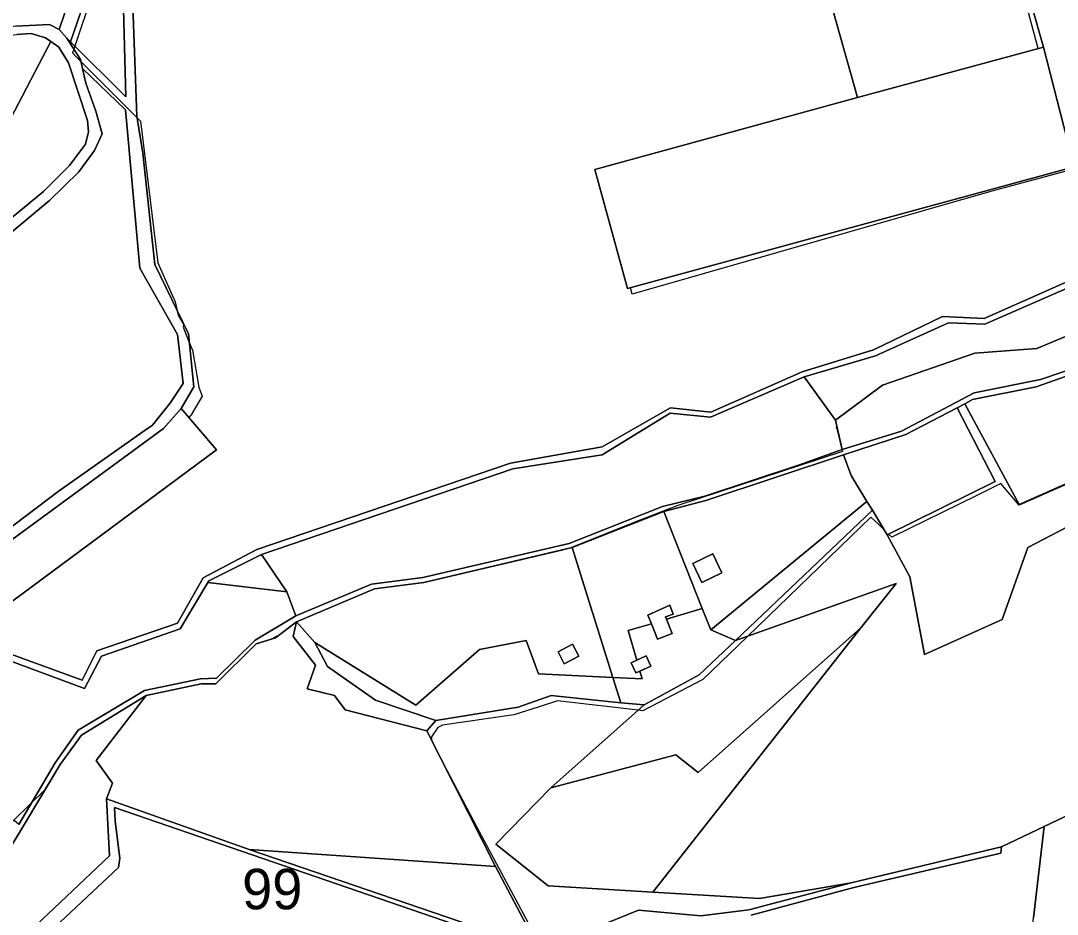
# Model space of a CAD drawing. Extents: x -477304 to -465429, y -1159113 to -1149210.
# Drawn here: x -471814.3 to -471430.5, y -1151561 to -1151230 of the extents above; entities that cross this region are included whole.
import ezdxf

# ---------------------------------------------------------------- set-up
doc = ezdxf.new("R2010")
doc.units = 0
for name, color, linetype in [('BPEJ_s', 7, 'Continuous'), ('ostatni_s', 7, 'Continuous'), ('PUPFL_s', 7, 'Continuous'), ('sad_s', 7, 'Continuous'), ('trav_porost_s', 7, 'Continuous'), ('voda_s', 7, 'Continuous')]:
    doc.layers.add(name, color=color, linetype=linetype)

msp = doc.modelspace()

# ---------------------------------------------------------------- linework, layer by layer
at = {"layer": 'BPEJ_s'}
for points in [[(-471781.48, -1151201.01), (-471794.34, -1151239.37), (-471794.7, -1151240.46), (-471795.19, -1151241.91), (-471793.61, -1151243.48), (-471792.07, -1151245.02), (-471771.29, -1151265.8), (-471769.96, -1151267.13), (-471763.56, -1151319.61), (-471757.16, -1151334.12), (-471756.34, -1151337.42), (-471755.88, -1151339.24), (-471753.96, -1151342.65), (-471754.17, -1151343.5), (-471751.83, -1151349.35), (-471750.76, -1151352.03), (-471748.42, -1151365.69), (-471747.14, -1151369.1), (-471751.19, -1151375.93), (-471752.05, -1151376.9), (-471741.86, -1151388.93), (-471870.82, -1151484.44)], [(-471781.48, -1151201.01), (-471794.34, -1151239.37), (-471794.7, -1151240.46), (-471795.19, -1151241.91), (-471793.61, -1151243.48), (-471792.07, -1151245.02), (-471771.29, -1151265.8), (-471769.96, -1151267.13), (-471763.56, -1151319.61), (-471757.16, -1151334.12), (-471756.34, -1151337.42), (-471755.88, -1151339.24), (-471753.96, -1151342.65), (-471754.17, -1151343.5), (-471751.83, -1151349.35), (-471750.76, -1151352.03), (-471748.42, -1151365.69), (-471747.14, -1151369.1), (-471751.19, -1151375.93), (-471752.05, -1151376.9), (-471741.86, -1151388.93), (-471870.82, -1151484.44)], [(-471303.66, -1151217.91), (-471331.56, -1151235.48), (-471370.87, -1151257.11), (-471403.48, -1151278.65), (-471413.72, -1151282.07), (-471423.99, -1151284.84), (-471454.69, -1151293.11), (-471587.92, -1151331.26), (-471588.58, -1151328.89), (-471589.57, -1151329.16), (-471601.74, -1151285.06), (-471504.5, -1151258.39), (-471437.58, -1151240.24), (-471446.73, -1151206.14)], [(-471303.66, -1151217.91), (-471331.56, -1151235.48), (-471370.87, -1151257.11), (-471403.48, -1151278.65), (-471413.72, -1151282.07), (-471423.99, -1151284.84), (-471454.69, -1151293.11), (-471587.92, -1151331.26), (-471588.58, -1151328.89), (-471589.57, -1151329.16), (-471601.74, -1151285.06), (-471504.5, -1151258.39), (-471437.58, -1151240.24), (-471446.73, -1151206.14)], [(-471816.81, -1151526.09), (-471805.27, -1151514.77), (-471799.77, -1151505.53), (-471791.76, -1151494.61), (-471767.81, -1151479.96), (-471747.56, -1151475.54), (-471742.12, -1151475.63), (-471727.15, -1151460.81), (-471721.47, -1151459), (-471721.32, -1151458.91), (-471719.58, -1151457.96), (-471718.42, -1151457.33), (-471712.23, -1151452.65), (-471683.3, -1151440.43), (-471665.03, -1151438.07), (-471614.08, -1151426.03), (-471610.83, -1151425.2), (-471586.12, -1151415.29), (-471570.93, -1151409.42), (-471509.9, -1151389.37), (-471510, -1151388.8), (-471510.09, -1151388.83), (-471511.81, -1151381.54), (-471512.27, -1151380.62), (-471512.15, -1151380.12), (-471512.67, -1151377.91), (-471495.17, -1151364.99), (-471460.98, -1151353.13), (-471438.11, -1151351.34), (-471427.49, -1151346.95)], [(-471511.81, -1151381.54), (-471512.27, -1151380.62), (-471512.15, -1151380.12), (-471512.67, -1151377.91), (-471495.17, -1151364.99), (-471460.98, -1151353.13), (-471438.11, -1151351.34), (-471427.49, -1151346.95)], [(-471816.81, -1151526.09), (-471805.27, -1151514.77), (-471799.77, -1151505.53), (-471791.76, -1151494.61), (-471767.81, -1151479.96), (-471747.56, -1151475.54), (-471742.12, -1151475.63), (-471727.15, -1151460.81), (-471721.47, -1151459), (-471721.32, -1151458.91), (-471719.58, -1151457.96), (-471718.42, -1151457.33), (-471712.23, -1151452.65), (-471683.3, -1151440.43), (-471665.03, -1151438.07), (-471614.08, -1151426.03), (-471610.83, -1151425.2), (-471586.12, -1151415.29), (-471570.93, -1151409.42), (-471509.9, -1151389.37), (-471510, -1151388.8), (-471510.09, -1151388.83), (-471511.81, -1151381.54)], [(-471382.15, -1151381.9), (-471444.55, -1151409.47), (-471451.38, -1151401.43), (-471460.22, -1151405.79), (-471491.74, -1151421.33), (-471492.93, -1151420.18), (-471493.44, -1151420.43), (-471494.55, -1151418.59), (-471496.73, -1151416.47), (-471499.47, -1151413.81), (-471503.31, -1151417.52), (-471545.18, -1151458.01), (-471561.76, -1151474.05), (-471583.95, -1151485.57), (-471585.73, -1151485.37), (-471615.52, -1151481.95), (-471622.72, -1151484.22), (-471631.73, -1151487.06), (-471658.18, -1151490.9), (-471659.89, -1151491.76), (-471662.23, -1151495.17), (-471662.23, -1151496.29), (-471657.73, -1151505.23), (-471645.42, -1151528.63), (-471625.55, -1151565.78)], [(-471382.15, -1151381.9), (-471444.55, -1151409.47), (-471451.38, -1151401.43), (-471460.22, -1151405.79), (-471491.74, -1151421.33), (-471492.93, -1151420.18), (-471493.44, -1151420.43), (-471494.55, -1151418.59), (-471496.73, -1151416.47), (-471499.47, -1151413.81)], [(-471499.47, -1151413.81), (-471503.31, -1151417.52), (-471545.18, -1151458.01), (-471561.76, -1151474.05), (-471583.95, -1151485.57), (-471585.73, -1151485.37), (-471615.52, -1151481.95), (-471622.72, -1151484.22), (-471631.73, -1151487.06), (-471658.18, -1151490.9), (-471659.89, -1151491.76), (-471662.23, -1151495.17), (-471662.23, -1151496.29), (-471657.73, -1151505.23), (-471645.42, -1151528.63), (-471625.55, -1151565.78)], [(-471801.53, -1151565.57), (-471789.85, -1151554.63), (-471778.07, -1151543.59), (-471777.64, -1151540.18), (-471779.35, -1151526.53), (-471779.56, -1151521.46), (-471626.61, -1151574.03)], [(-471626.61, -1151574.03), (-471779.56, -1151521.46), (-471779.35, -1151526.53), (-471777.64, -1151540.18), (-471778.07, -1151543.59), (-471789.85, -1151554.63), (-471801.53, -1151565.57)]]:
    msp.add_lwpolyline(points, dxfattribs=at)
at = {"layer": 'ostatni_s'}
for points in [[(-471836.76, -1151431.77), (-471800.51, -1151404.41), (-471768.25, -1151381.68), (-471765.49, -1151379.75), (-471759.07, -1151371.72), (-471754.16, -1151364.41), (-471756.23, -1151346.15), (-471770.27, -1151321.66), (-471775.57, -1151262.94), (-471791.44, -1151247.72), (-471792.23, -1151244.35), (-471797.23, -1151236.49), (-471795.93, -1151237.79), (-471775.41, -1151258.2), (-471776.85, -1151202.29)], [(-471773.71, -1151200.7), (-471771.36, -1151265.38), (-471769.15, -1151278.98), (-471764.63, -1151320.33), (-471752.18, -1151345.98), (-471750.16, -1151365.62), (-471754.88, -1151373.56), (-471761.42, -1151381.02), (-471834.27, -1151434.37)], [(-471816.12, -1151232.03), (-471803.67, -1151231.32), (-471800.09, -1151233.24), (-471797.23, -1151236.49), (-471792.23, -1151244.35), (-471791.44, -1151247.72), (-471790.16, -1151253.15), (-471786.52, -1151263.5), (-471784.22, -1151271.92)], [(-471805.85, -1151293.29), (-471796.24, -1151283.61), (-471790.39, -1151275.64), (-471789.23, -1151271.08), (-471789.6, -1151266.91), (-471796.61, -1151245.55), (-471800.16, -1151239.83), (-471803.22, -1151237.68), (-471805.15, -1151236.33), (-471810.43, -1151234.72), (-471815.8, -1151235.08)], [(-471784.22, -1151271.92), (-471786.94, -1151278), (-471792.83, -1151285.97), (-471803.66, -1151296.57), (-471820.11, -1151310.29)], [(-471822.92, -1151307.22), (-471805.85, -1151293.29)], [(-471815.05, -1151527.66), (-471801.56, -1151504.83), (-471793.03, -1151492.76), (-471768.45, -1151478.09), (-471747.73, -1151473.75), (-471741.78, -1151473.52), (-471727.56, -1151459.4), (-471712.46, -1151450.36), (-471684.37, -1151438.69), (-471665.45, -1151436.2), (-471611.24, -1151423.67), (-471576.62, -1151409.86), (-471560.97, -1151406.05), (-471526.3, -1151394.61), (-471510.09, -1151388.83), (-471488.13, -1151382), (-471461.32, -1151367.81), (-471436.73, -1151362.87), (-471396.6, -1151349.29)], [(-471427.43, -1151361.82), (-471438.36, -1151365.63), (-471461.83, -1151370.3), (-471464.74, -1151371.89), (-471467.58, -1151373.41), (-471486.61, -1151383.24), (-471509.6, -1151390.78), (-471560.66, -1151407.71), (-471576.13, -1151411.78), (-471610.14, -1151425.1), (-471665.03, -1151438.07), (-471683.3, -1151440.43), (-471712.23, -1151452.65), (-471720, -1151458.53), (-471727.15, -1151460.81), (-471742.12, -1151475.63), (-471747.56, -1151475.54), (-471767.81, -1151479.96), (-471791.76, -1151494.61), (-471799.77, -1151505.53), (-471813.64, -1151528.83), (-471838.48, -1151569.66)], [(-471618.43, -1151572.77), (-471585.58, -1151559.4), (-471562.48, -1151561.53), (-471544.67, -1151559.27), (-471506.79, -1151549.25), (-471451.09, -1151535.96), (-471451.33, -1151538.27), (-471505.84, -1151551.09), (-471543.84, -1151561.24)]]:
    msp.add_lwpolyline(points, dxfattribs=at)
for points in [[(-471549.63, -1151459.6), (-471558.82, -1151455.54), (-471500.95, -1151408.08), (-471498.96, -1151411.31)], [(-471565.49, -1151430.99), (-471558.02, -1151427.42), (-471554.66, -1151434.45), (-471562.12, -1151438.08)], [(-471583.48, -1151483.36), (-471592.13, -1151482.69), (-471595.09, -1151473.23), (-471584.22, -1151473.74), (-471585.04, -1151470.88), (-471580.99, -1151469.01), (-471582.73, -1151465.22), (-471586.21, -1151466.82), (-471589.35, -1151455.89), (-471580.77, -1151453.32), (-471578.47, -1151459.07), (-471573.07, -1151456.91), (-471575.17, -1151451.65), (-471561.98, -1151447.71), (-471558.82, -1151455.54), (-471549.63, -1151459.6), (-471563.12, -1151472.32)], [(-471573.07, -1151456.91), (-471578.47, -1151459.07), (-471580.77, -1151453.32), (-471582.05, -1151450.11), (-471573.95, -1151446.45), (-471572.7, -1151449.77), (-471575.5, -1151450.83), (-471575.17, -1151451.65)], [(-471713.45, -1151458.03), (-471712.23, -1151452.65), (-471705.42, -1151460.34), (-471700.77, -1151469.15), (-471682.99, -1151481.68), (-471660.61, -1151489.13), (-471663.89, -1151493.01), (-471694.14, -1151485.29), (-471698.18, -1151479.86), (-471708.24, -1151477.44), (-471705.12, -1151468.66)], [(-471613.03, -1151468.17), (-471615.34, -1151463.74), (-471610.01, -1151460.93), (-471607.67, -1151465.37)], [(-471580.99, -1151469.01), (-471585.04, -1151470.88), (-471586.53, -1151471.57), (-471588.29, -1151467.77), (-471586.21, -1151466.82), (-471582.73, -1151465.22)]]:
    msp.add_lwpolyline(points, close=True, dxfattribs=at)
at = {"layer": 'PUPFL_s'}
for points in [[(-471779.22, -1151149.64), (-471776.94, -1151146.98), (-471778.89, -1151145.31), (-471782.62, -1151122.24), (-471736.36, -1151207.56), (-471773.71, -1151200.7), (-471775.01, -1151190.33), (-471765.69, -1151188.02), (-471765.03, -1151180.77), (-471781.67, -1151187.1), (-471780.14, -1151191.91), (-471795.93, -1151237.79), (-471797.23, -1151236.49), (-471800.09, -1151233.24), (-471784.64, -1151187.81), (-471791.51, -1151153.92), (-471781.17, -1151147.97)], [(-471504.5, -1151258.39), (-471524.69, -1151186.42), (-471514.22, -1151182.9), (-471472.84, -1151175.88), (-471455.03, -1151171.12), (-471435.61, -1151239.71)], [(-471780.14, -1151191.91), (-471776.85, -1151202.29), (-471775.41, -1151258.2), (-471795.93, -1151237.79)], [(-471412.33, -1151322.75), (-471405.86, -1151336.19), (-471427.49, -1151346.95), (-471438.11, -1151351.34), (-471460.98, -1151353.13), (-471495.17, -1151364.99), (-471512.67, -1151377.91), (-471524.26, -1151361.94), (-471497.84, -1151354.08), (-471470.8, -1151341.93), (-471457.32, -1151342.41)], [(-471510.09, -1151388.83), (-471526.3, -1151394.61), (-471560.97, -1151406.05), (-471576.62, -1151409.86), (-471611.24, -1151423.67), (-471665.45, -1151436.2), (-471684.37, -1151438.69), (-471712.46, -1151450.36), (-471715.76, -1151441.46), (-471725.22, -1151427.65), (-471632.14, -1151395.94), (-471599.06, -1151390.74), (-471573.81, -1151375.37), (-471558.92, -1151376.84), (-471524.26, -1151361.94), (-471512.67, -1151377.91)], [(-471464.74, -1151371.89), (-471444.62, -1151409.13), (-471379.07, -1151380.13), (-471375.71, -1151385.98), (-471370.32, -1151390.98), (-471386.22, -1151396.34), (-471441.38, -1151425.06), (-471450.91, -1151451.72), (-471479.61, -1151464.76), (-471485.1, -1151435.99), (-471493.44, -1151420.43), (-471453.53, -1151400.62), (-471467.58, -1151373.41)], [(-471725.22, -1151427.65), (-471715.76, -1151441.46), (-471744.99, -1151438.11), (-471744.61, -1151437.47)], [(-471816.81, -1151526.09), (-471842.33, -1151549.75), (-471845.71, -1151548.97), (-471850.59, -1151554.57), (-471858.73, -1151544.8), (-471849.59, -1151539.41), (-471844.84, -1151520.58), (-471841.82, -1151502.15), (-471823.37, -1151465.23), (-471790.67, -1151477.36), (-471784.39, -1151465.29), (-471755.22, -1151455.21), (-471744.99, -1151438.11), (-471715.76, -1151441.46), (-471712.46, -1151450.36), (-471727.56, -1151459.4), (-471741.78, -1151473.52), (-471747.73, -1151473.75), (-471768.45, -1151478.09), (-471793.03, -1151492.76), (-471801.56, -1151504.83), (-471815.05, -1151527.66)], [(-471549.63, -1151459.6), (-471490.13, -1151438.41), (-471503.23, -1151454.91), (-471563.43, -1151508.4), (-471571.69, -1151501.87), (-471618.03, -1151514.12), (-471583.48, -1151483.36), (-471563.12, -1151472.32)], [(-471563.43, -1151508.4), (-471503.23, -1151454.91), (-471580.29, -1151552.81), (-471618.98, -1151550.4), (-471638.44, -1151535.03), (-471618.03, -1151514.12), (-471571.69, -1151501.87)], [(-471618.43, -1151572.77), (-471622.44, -1151573.59), (-471638.55, -1151543.28), (-471663.89, -1151493.01), (-471660.61, -1151489.13), (-471630.15, -1151484.28), (-471617.91, -1151479.89), (-471592.13, -1151482.69), (-471583.48, -1151483.36), (-471618.03, -1151514.12), (-471638.44, -1151535.03), (-471618.98, -1151550.4), (-471580.29, -1151552.81), (-471540.72, -1151555.17), (-471506.79, -1151549.25), (-471544.67, -1151559.27), (-471562.48, -1151561.53), (-471585.58, -1151559.4)], [(-471754.56, -1151578.41), (-471777.98, -1151581.79), (-471796.35, -1151591.72), (-471803.22, -1151596.11), (-471813.34, -1151569.48), (-471781.46, -1151539.3), (-471782.6, -1151518.2), (-471729.76, -1151536.97), (-471622.44, -1151573.59), (-471639.49, -1151575.4), (-471690.18, -1151573.61), (-471702.44, -1151570.31), (-471724.74, -1151569.31)]]:
    msp.add_lwpolyline(points, close=True, dxfattribs=at)
for points in [[(-471524.69, -1151186.42), (-471504.5, -1151258.39), (-471601.74, -1151285.06), (-471589.57, -1151329.16), (-471424.19, -1151284.14), (-471413.81, -1151320.86), (-471457.6, -1151340.23), (-471472.99, -1151339.54), (-471498.58, -1151351.93), (-471524.92, -1151359.99), (-471558.79, -1151374.97), (-471573.73, -1151373.32), (-471599, -1151387.8), (-471632.99, -1151393.88), (-471726.91, -1151425.85), (-471746.79, -1151436.31), (-471756.32, -1151453.07), (-471786.14, -1151463.35), (-471791.52, -1151474.22), (-471824.53, -1151462.29)], [(-471871.82, -1151485.18), (-471741.86, -1151388.93), (-471754.88, -1151373.56), (-471750.16, -1151365.62), (-471752.18, -1151345.98), (-471764.63, -1151320.33), (-471769.15, -1151278.98), (-471771.36, -1151265.38), (-471773.71, -1151200.7)], [(-471405.46, -1151514.25), (-471435.37, -1151528.48), (-471451.09, -1151535.96), (-471506.79, -1151549.25), (-471540.72, -1151555.17), (-471580.29, -1151552.81), (-471503.23, -1151454.91), (-471490.13, -1151438.41), (-471549.63, -1151459.6), (-471498.96, -1151411.31), (-471493.44, -1151420.43), (-471485.1, -1151435.99), (-471479.61, -1151464.76), (-471450.91, -1151451.72), (-471441.38, -1151425.06), (-471386.22, -1151396.34)], [(-471204.1, -1151636.98), (-471253.24, -1151661.08), (-471321.59, -1151838.67), (-471320.6, -1151880.58), (-471351.32, -1151868.71), (-471377.66, -1151862.23), (-471419.22, -1151852.4), (-471464.67, -1151839.93), (-471487.11, -1151827.88), (-471506.23, -1151803.95), (-471520.76, -1151785.31), (-471533.23, -1151779.59), (-471535.71, -1151777.45), (-471543.28, -1151763.94), (-471560.11, -1151752.5), (-471563.69, -1151738.81), (-471565.35, -1151736.29), (-471502.75, -1151606.94), (-471469.32, -1151586.74), (-471443.19, -1151601.2), (-471439.29, -1151562.33), (-471435.37, -1151528.48), (-471405.46, -1151514.25), (-471223.54, -1151498.69)], [(-471543.84, -1151561.24), (-471505.84, -1151551.09), (-471451.33, -1151538.27), (-471451.09, -1151535.96), (-471435.37, -1151528.48), (-471439.29, -1151562.33)]]:
    msp.add_lwpolyline(points, dxfattribs=at)
at = {"layer": 'sad_s'}
msp.add_lwpolyline([(-471803.22, -1151237.68), (-471863.05, -1151352.25), (-471911.6, -1151262.98), (-471889.1, -1151252), (-471893.04, -1151244.01), (-471870.17, -1151242.23), (-471857.89, -1151240.49), (-471829.85, -1151236.68), (-471815.8, -1151235.08), (-471810.43, -1151234.72), (-471805.15, -1151236.33)], close=True, dxfattribs=at)
at = {"layer": 'trav_porost_s'}
for points in [[(-471791.51, -1151153.92), (-471784.64, -1151187.81), (-471800.09, -1151233.24), (-471803.67, -1151231.32), (-471816.12, -1151232.03), (-471829.77, -1151233.94), (-471857.39, -1151237.6), (-471856.95, -1151236.65), (-471845.54, -1151235.53), (-471840.27, -1151235.02), (-471837.56, -1151219.16), (-471842.24, -1151217.4), (-471847.82, -1151215.29), (-471838.4, -1151186), (-471820.06, -1151136.9)], [(-471424.19, -1151284.14), (-471435.61, -1151239.71), (-471455.03, -1151171.12), (-471424.66, -1151161.45), (-471415.18, -1151155.28), (-471407.39, -1151144.79), (-471396.21, -1151159.75), (-471413.27, -1151170.93), (-471393.03, -1151218.6), (-471389, -1151228.63), (-471398.93, -1151233.4), (-471421.48, -1151246.53), (-471412.68, -1151280.38)], [(-471589.57, -1151329.16), (-471601.74, -1151285.06), (-471504.5, -1151258.39), (-471435.61, -1151239.71), (-471424.19, -1151284.14)], [(-471510.09, -1151388.83), (-471512.67, -1151377.91), (-471495.17, -1151364.99), (-471460.98, -1151353.13), (-471438.11, -1151351.34), (-471427.49, -1151346.95), (-471405.86, -1151336.19), (-471396.6, -1151349.29), (-471436.73, -1151362.87), (-471461.32, -1151367.81), (-471488.13, -1151382)], [(-471461.83, -1151370.3), (-471438.36, -1151365.63), (-471427.43, -1151361.82), (-471395.34, -1151351.34), (-471379.07, -1151380.13), (-471444.62, -1151409.13), (-471464.74, -1151371.89)], [(-471860.76, -1151444.65), (-471841.51, -1151436.39), (-471834.27, -1151434.37), (-471761.42, -1151381.02), (-471754.88, -1151373.56), (-471741.86, -1151388.93), (-471871.82, -1151485.18), (-471885.73, -1151470.16), (-471867.69, -1151448.78)], [(-471509.6, -1151390.78), (-471486.61, -1151383.24), (-471467.58, -1151373.41), (-471453.53, -1151400.62), (-471493.44, -1151420.43), (-471498.96, -1151411.31), (-471500.95, -1151408.08), (-471506.79, -1151398.47)], [(-471576.13, -1151411.78), (-471560.66, -1151407.71), (-471509.6, -1151390.78), (-471506.79, -1151398.47), (-471500.95, -1151408.08), (-471558.82, -1151455.54), (-471561.98, -1151447.71)], [(-471575.5, -1151450.83), (-471572.7, -1151449.77), (-471573.95, -1151446.45), (-471582.05, -1151450.11), (-471580.77, -1151453.32), (-471589.35, -1151455.89), (-471586.21, -1151466.82), (-471588.29, -1151467.77), (-471586.53, -1151471.57), (-471585.04, -1151470.88), (-471584.22, -1151473.74), (-471595.09, -1151473.23), (-471610.14, -1151425.1), (-471576.13, -1151411.78), (-471561.98, -1151447.71), (-471575.17, -1151451.65)], [(-471644.44, -1151462.82), (-471668.03, -1151483.56), (-471705.42, -1151460.34), (-471712.23, -1151452.65), (-471683.3, -1151440.43), (-471665.03, -1151438.07), (-471610.14, -1151425.1), (-471595.09, -1151473.23), (-471622.64, -1151471.95), (-471627.21, -1151459.59)], [(-471565.49, -1151430.99), (-471562.12, -1151438.08), (-471554.66, -1151434.45), (-471558.02, -1151427.42)], [(-471638.55, -1151543.28), (-471729.76, -1151536.97), (-471782.6, -1151518.2), (-471780.29, -1151512.42), (-471786.35, -1151504.04), (-471767.81, -1151479.96), (-471747.56, -1151475.54), (-471742.12, -1151475.63), (-471727.15, -1151460.81), (-471720, -1151458.53), (-471712.23, -1151452.65), (-471713.45, -1151458.03), (-471705.12, -1151468.66), (-471708.24, -1151477.44), (-471698.18, -1151479.86), (-471694.14, -1151485.29), (-471663.89, -1151493.01)], [(-471644.44, -1151462.82), (-471627.21, -1151459.59), (-471622.64, -1151471.95), (-471595.09, -1151473.23), (-471592.13, -1151482.69), (-471617.91, -1151479.89), (-471630.15, -1151484.28), (-471660.61, -1151489.13), (-471682.99, -1151481.68), (-471700.77, -1151469.15), (-471705.42, -1151460.34), (-471668.03, -1151483.56)], [(-471615.34, -1151463.74), (-471613.03, -1151468.17), (-471607.67, -1151465.37), (-471610.01, -1151460.93)], [(-471813.34, -1151569.48), (-471827.59, -1151582.54), (-471818.16, -1151608.01), (-471837, -1151619.31), (-471835.89, -1151621.17), (-471842.69, -1151624.29), (-471846.58, -1151631.38), (-471848.98, -1151623.41), (-471854.99, -1151622.51), (-471860.77, -1151626.92), (-471861.7, -1151625.29), (-471864.46, -1151624.06), (-471869.29, -1151618.7), (-471838.48, -1151569.66), (-471813.64, -1151528.83), (-471799.77, -1151505.53), (-471791.76, -1151494.61), (-471767.81, -1151479.96), (-471786.35, -1151504.04), (-471780.29, -1151512.42), (-471782.6, -1151518.2), (-471781.46, -1151539.3)], [(-471729.76, -1151536.97), (-471638.55, -1151543.28), (-471622.44, -1151573.59)]]:
    msp.add_lwpolyline(points, close=True, dxfattribs=at)
for points in [[(-471863.05, -1151352.25), (-471803.22, -1151237.68), (-471800.16, -1151239.83), (-471796.61, -1151245.55), (-471789.6, -1151266.91), (-471789.23, -1151271.08), (-471790.39, -1151275.64), (-471796.24, -1151283.61), (-471805.85, -1151293.29), (-471822.92, -1151307.22)], [(-471820.11, -1151310.29), (-471803.66, -1151296.57), (-471792.83, -1151285.97), (-471786.94, -1151278), (-471784.22, -1151271.92), (-471786.52, -1151263.5), (-471790.16, -1151253.15), (-471791.44, -1151247.72), (-471775.57, -1151262.94), (-471770.27, -1151321.66), (-471756.23, -1151346.15), (-471754.16, -1151364.41), (-471759.07, -1151371.72), (-471765.49, -1151379.75), (-471768.25, -1151381.68), (-471800.51, -1151404.41), (-471836.76, -1151431.77)]]:
    msp.add_lwpolyline(points, dxfattribs=at)
at = {"layer": 'voda_s'}
for points in [[(-471824.53, -1151462.29), (-471791.52, -1151474.22), (-471786.14, -1151463.35), (-471756.32, -1151453.07), (-471746.79, -1151436.31), (-471726.91, -1151425.85), (-471632.99, -1151393.88), (-471599, -1151387.8), (-471573.73, -1151373.32), (-471558.79, -1151374.97), (-471524.92, -1151359.99), (-471498.58, -1151351.93), (-471472.99, -1151339.54), (-471457.6, -1151340.23), (-471413.81, -1151320.86), (-471400.65, -1151315.28), (-471398.19, -1151310.15), (-471380.8, -1151303.85), (-471358.19, -1151284.63), (-471338.51, -1151278.19), (-471321.78, -1151250.43), (-471297.99, -1151242.43), (-471300.19, -1151229.63)], [(-471412.33, -1151322.75), (-471457.32, -1151342.41), (-471470.8, -1151341.93), (-471497.84, -1151354.08), (-471524.26, -1151361.94), (-471558.92, -1151376.84), (-471573.81, -1151375.37), (-471599.06, -1151390.74), (-471632.14, -1151395.94), (-471725.22, -1151427.65), (-471744.61, -1151437.47), (-471744.99, -1151438.11), (-471755.22, -1151455.21), (-471784.39, -1151465.29), (-471790.67, -1151477.36), (-471823.37, -1151465.23)]]:
    msp.add_lwpolyline(points, dxfattribs=at)

# ---------------------------------------------------------------- texts
at = {"layer": 'BPEJ_s'}
msp.add_text('99', height=15, dxfattribs=at).set_placement((-471732.34, -1151559.1))

doc.saveas('drawing.dxf')
